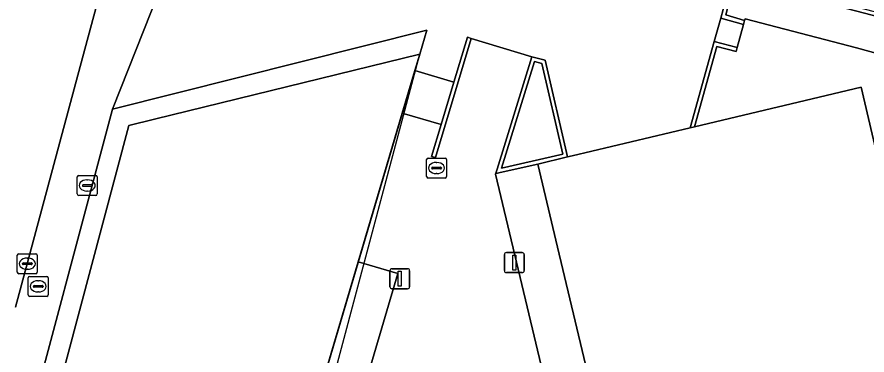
# Model space of a CAD drawing. Extents: x 160675 to 161153, y 383241 to 383714.
# Drawn here: x 160862.26 to 160904.77, y 383536.47 to 383553.38 of the extents above; entities that cross this region are included whole.
import ezdxf

# ---------------------------------------------------------------- set-up
doc = ezdxf.new("R2010")
doc.units = 0
for name, color, linetype in [('IMGEO_Fietspad_gesloten', 7, 'Continuous'), ('IMGEO_Groenvoorziening', 7, 'Continuous'), ('IMGEO_Kolk', 7, 'Continuous'), ('IMGEO_Lichtmast', 7, 'Continuous'), ('IMGEO_Muur', 7, 'Continuous'), ('IMGEO_Pand', 7, 'Continuous'), ('IMGEO_Pand_overbouw', 7, 'Continuous'), ('IMGEO_Rijbaan_lokaal_open', 7, 'Continuous'), ('IMGEO_Rioolput', 7, 'Continuous'), ('IMGEO_Terreindeel_open', 7, 'Continuous'), ('IMGEO_Voetpad_op_trap', 7, 'Continuous'), ('IMGEO_Voetpad_open', 7, 'Continuous')]:
    doc.layers.add(name, color=color, linetype=linetype)

msp = doc.modelspace()

# ---------------------------------------------------------------- linework, layer by layer
at = {"layer": 'IMGEO_Fietspad_gesloten'}
msp.add_arc((160881.804, 383467.296), 91.58, 65.85393, 75.70457, dxfattribs=at)
at = {"layer": 'IMGEO_Groenvoorziening'}
for points in [[(160898.183, 383555.263), (160897.705, 383553.477), (160898.647, 383553.196), (160898.676, 383553.288), (160904.25, 383551.83), (160905.399, 383551.525), (160909.301, 383550.316), (160910.13, 383546.802), (160913.753, 383547.673), (160913.116, 383550.287), (160912.969, 383550.889), (160912.211, 383551.165), (160909.597, 383552.11), (160905.791, 383553.265)], [(160882.404, 383551.516), (160882.765, 383552.718), (160867.046, 383548.766), (160862.229, 383530.692), (160857.402, 383512.924), (160858.445, 383512.624), (160866.56, 383543.07), (160867.863, 383547.958), (160869.136, 383548.269)], [(160888.513, 383551.051), (160888.145, 383551.145), (160886.5, 383545.823), (160889.565, 383546.512)]]:
    msp.add_lwpolyline(points, close=True, dxfattribs=at)
at = {"layer": 'IMGEO_Kolk'}
for p, q in [((160865.276, 383544.525), (160865.276, 383545.377)), ((160865.351, 383545.451), (160866.203, 383545.451)), ((160866.277, 383545.377), (160866.277, 383544.525)), ((160865.535, 383544.945), (160865.535, 383544.957)), ((160865.578, 383544.994), (160865.976, 383544.994)), ((160865.764, 383545.231), (160865.789, 383545.231)), ((160866.019, 383544.957), (160866.019, 383544.945)), ((160865.973, 383544.908), (160865.575, 383544.908)), ((160865.787, 383544.671), (160865.762, 383544.671)), ((160866.203, 383544.451), (160865.351, 383544.451)), ((160862.279, 383540.614), (160862.279, 383541.466)), ((160862.354, 383541.54), (160863.206, 383541.54)), ((160862.767, 383541.32), (160862.792, 383541.32)), ((160863.28, 383541.466), (160863.28, 383540.614)), ((160862.538, 383541.034), (160862.538, 383541.046)), ((160862.976, 383540.997), (160862.578, 383540.997)), ((160862.581, 383541.083), (160862.979, 383541.083)), ((160862.79, 383540.76), (160862.765, 383540.76)), ((160863.022, 383541.046), (160863.022, 383541.034)), ((160863.206, 383540.54), (160862.354, 383540.54)), ((160862.823, 383539.479), (160862.823, 383540.331)), ((160862.898, 383540.405), (160863.75, 383540.405)), ((160863.824, 383540.331), (160863.824, 383539.479)), ((160863.082, 383539.899), (160863.082, 383539.911)), ((160863.52, 383539.862), (160863.122, 383539.862)), ((160863.125, 383539.948), (160863.523, 383539.948)), ((160863.311, 383540.185), (160863.336, 383540.185)), ((160863.566, 383539.911), (160863.566, 383539.899)), ((160863.334, 383539.625), (160863.309, 383539.625)), ((160863.75, 383539.405), (160862.898, 383539.405))]:
    msp.add_line(p, q, dxfattribs=at)
for points in [[(160865.276, 383544.525), (160865.276, 383545.377)], [(160865.351, 383545.451), (160866.203, 383545.451)], [(160866.277, 383545.377), (160866.277, 383544.525)], [(160866.203, 383544.451), (160865.351, 383544.451)], [(160862.279, 383540.614), (160862.279, 383541.466)], [(160862.354, 383541.54), (160863.206, 383541.54)], [(160863.28, 383541.466), (160863.28, 383540.614)], [(160863.206, 383540.54), (160862.354, 383540.54)], [(160862.823, 383539.479), (160862.823, 383540.331)], [(160862.898, 383540.405), (160863.75, 383540.405)], [(160863.824, 383540.331), (160863.824, 383539.479)], [(160863.75, 383539.405), (160862.898, 383539.405)]]:
    msp.add_lwpolyline(points, dxfattribs=at)
for centre, radius, start, end in [((160865.353, 383545.375), 0.0765, 91.552, 178.448), ((160865.353, 383545.375), 0.0765, 91.552, 178.448), ((160866.201, 383545.375), 0.0765, 1.552, 88.448), ((160866.201, 383545.375), 0.0765, 1.552, 88.448), ((160865.575, 383544.954), 0.0403, 85.8775, 175.7526), ((160865.98, 383544.956), 0.0386, 1.7309, 96.639), ((160865.353, 383544.527), 0.0765, 181.552, 268.448), ((160865.353, 383544.527), 0.0765, 181.552, 268.448), ((160865.572, 383544.944), 0.0366, 178.938, 274.7102), ((160865.976, 383544.951), 0.043, 264.8664, 352.4533), ((160866.201, 383544.527), 0.0765, 271.552, 358.448), ((160866.201, 383544.527), 0.0765, 271.552, 358.448), ((160862.356, 383541.464), 0.0765, 91.552, 178.448), ((160862.356, 383541.464), 0.0765, 91.552, 178.448), ((160863.204, 383541.464), 0.0765, 1.552, 88.448), ((160863.204, 383541.464), 0.0765, 1.552, 88.448), ((160862.578, 383541.043), 0.0403, 85.8775, 175.7526), ((160862.575, 383541.033), 0.0366, 178.938, 274.7102), ((160862.979, 383541.04), 0.043, 264.8664, 352.4533), ((160862.983, 383541.045), 0.0386, 1.7309, 96.639), ((160862.356, 383540.616), 0.0765, 181.552, 268.448), ((160862.356, 383540.616), 0.0765, 181.552, 268.448), ((160862.9, 383540.329), 0.0765, 91.552, 178.448), ((160862.9, 383540.329), 0.0765, 91.552, 178.448), ((160863.204, 383540.616), 0.0765, 271.552, 358.448), ((160863.204, 383540.616), 0.0765, 271.552, 358.448), ((160863.748, 383540.329), 0.0765, 1.552, 88.448), ((160863.748, 383540.329), 0.0765, 1.552, 88.448), ((160863.122, 383539.908), 0.0403, 85.8775, 175.7526), ((160863.119, 383539.898), 0.0366, 178.938, 274.7102), ((160863.523, 383539.905), 0.043, 264.8664, 352.4533), ((160863.527, 383539.91), 0.0386, 1.7309, 96.639), ((160862.9, 383539.481), 0.0765, 181.552, 268.448), ((160862.9, 383539.481), 0.0765, 181.552, 268.448), ((160863.748, 383539.481), 0.0765, 271.552, 358.448), ((160863.748, 383539.481), 0.0765, 271.552, 358.448)]:
    msp.add_arc(centre, radius, start, end, dxfattribs=at)
for centre, major_axis, ratio, start_param, end_param in [((160865.763, 383544.951), (-0.387, 0.002), 0.722429, 4.712389, 7.853982), ((160865.788, 383544.951), (-0.39, 0.002), 0.717154, 1.570796, 4.712389), ((160862.766, 383541.04), (-0.387, 0.002), 0.722429, 4.712389, 7.853982), ((160862.791, 383541.04), (-0.39, 0.002), 0.717154, 1.570796, 4.712389), ((160863.31, 383539.905), (-0.387, 0.002), 0.722429, 4.712389, 7.853982), ((160863.335, 383539.905), (-0.39, 0.002), 0.717154, 1.570796, 4.712389)]:
    msp.add_ellipse(centre, major_axis=major_axis, ratio=ratio, start_param=start_param, end_param=end_param, dxfattribs=at)
at = {"layer": 'IMGEO_Lichtmast'}
for p, q in [((160886.736, 383541.592), (160887.526, 383541.592)), ((160887.526, 383541.592), (160886.736, 383541.592)), ((160886.636, 383540.692), (160886.636, 383541.492)), ((160886.636, 383541.492), (160886.636, 383540.692)), ((160887.626, 383541.492), (160887.626, 383540.692)), ((160887.626, 383540.692), (160887.626, 383541.492)), ((160881.01, 383540.788), (160881.8, 383540.788)), ((160881.8, 383540.788), (160881.01, 383540.788)), ((160880.91, 383539.888), (160880.91, 383540.688)), ((160880.91, 383540.688), (160880.91, 383539.888)), ((160881.9, 383540.688), (160881.9, 383539.888)), ((160881.9, 383539.888), (160881.9, 383540.688)), ((160887.526, 383540.592), (160886.736, 383540.592)), ((160886.736, 383540.592), (160887.526, 383540.592)), ((160881.8, 383539.788), (160881.01, 383539.788)), ((160881.01, 383539.788), (160881.8, 383539.788))]:
    msp.add_line(p, q, dxfattribs=at)
for points in [[(160887.056, 383541.467), (160887.206, 383541.467), (160887.206, 383540.717), (160887.056, 383540.717), (160887.056, 383541.467)], [(160881.33, 383540.663), (160881.48, 383540.663), (160881.48, 383539.913), (160881.33, 383539.913), (160881.33, 383540.663)]]:
    msp.add_lwpolyline(points, dxfattribs=at)
for centre, start, end in [((160886.736, 383541.492), 90, 180), ((160886.736, 383541.492), 90, 180), ((160887.526, 383541.492), 0, 90), ((160887.526, 383541.492), 360, 90), ((160881.01, 383540.688), 90, 180), ((160881.01, 383540.688), 90, 180), ((160881.8, 383540.688), 0, 90), ((160881.8, 383540.688), 360, 90), ((160886.736, 383540.692), 180, 270), ((160886.736, 383540.692), 180, 270), ((160887.526, 383540.692), 270, 0), ((160887.526, 383540.692), 270, 0), ((160881.01, 383539.888), 180, 270), ((160881.01, 383539.888), 180, 270), ((160881.8, 383539.888), 270, 0), ((160881.8, 383539.888), 270, 0)]:
    msp.add_arc(centre, 0.1, start, end, dxfattribs=at)
at = {"layer": 'IMGEO_Muur'}
for points in [[(160897.457, 383553.323), (160898.593, 383553.004), (160898.647, 383553.196), (160897.705, 383553.477), (160898.183, 383555.263), (160905.791, 383553.265), (160909.597, 383552.11), (160912.211, 383551.165), (160912.969, 383550.889), (160913.116, 383550.287), (160913.753, 383547.673), (160913.938, 383547.717), (160913.896, 383547.906), (160913.371, 383550.116), (160913.126, 383551.032), (160913.033, 383551.067), (160912.048, 383551.434), (160909.9, 383552.197), (160909.478, 383552.344), (160905.919, 383553.429), (160898.038, 383555.497)], [(160884.968, 383552.305), (160884.791, 383552.362), (160884.116, 383550.123), (160883.474, 383547.996), (160882.995, 383546.404), (160883.193, 383546.357)], [(160897.119, 383552.158), (160895.929, 383547.835), (160896.146, 383547.886), (160897.265, 383551.906), (160898.231, 383551.646), (160898.278, 383551.843)], [(160888.011, 383551.386), (160886.275, 383545.773), (160886.195, 383545.514), (160886.231, 383545.558), (160886.432, 383545.603), (160888.301, 383546.023), (160889.801, 383546.379), (160888.68, 383551.214)], [(160888.145, 383551.145), (160888.513, 383551.051), (160889.565, 383546.512), (160886.5, 383545.823)]]:
    msp.add_lwpolyline(points, close=True, dxfattribs=at)
at = {"layer": 'IMGEO_Pand'}
msp.add_lwpolyline([(160879.332, 383541.136), (160881.532, 383548.57), (160882.162, 383550.698), (160882.404, 383551.516), (160869.136, 383548.269), (160867.863, 383547.958), (160866.56, 383543.07), (160858.445, 383512.624), (160860.534, 383512.065), (160871.132, 383509.231), (160871.79, 383512.852), (160873.064, 383519.865), (160873.107, 383520.103)], close=True, dxfattribs=at)
msp.add_lwpolyline([(160905.215, 383546.74), (160904.484, 383549.867), (160896.146, 383547.886), (160895.929, 383547.835), (160895.926, 383547.834), (160890.032, 383546.434), (160889.801, 383546.379), (160888.301, 383546.023), (160889.292, 383541.869), (160897.386, 383507.933), (160905.085, 383509.775)], dxfattribs=at)
at = {"layer": 'IMGEO_Pand_overbouw'}
msp.add_lwpolyline([(160882.404, 383551.516), (160873.107, 383520.103), (160871.132, 383509.231)], close=True, dxfattribs=at)
at = {"layer": 'IMGEO_Rijbaan_lokaal_open'}
msp.add_lwpolyline([(160862.182, 383538.869), (160865.424, 383550.899), (160868.559, 383562.537), (160864.165, 383563.744), (160860.38, 383564.733), (160860.129, 383563.804), (160859.957, 383563.251), (160859.831, 383562.723), (160856.929, 383551.908)], dxfattribs=at)
at = {"layer": 'IMGEO_Rioolput'}
for p, q in [((160882.744, 383545.396), (160882.744, 383546.248)), ((160882.819, 383546.322), (160883.671, 383546.322)), ((160883.745, 383546.248), (160883.745, 383545.396)), ((160883.003, 383545.816), (160883.003, 383545.828)), ((160883.046, 383545.865), (160883.444, 383545.865)), ((160883.232, 383546.102), (160883.257, 383546.102)), ((160883.487, 383545.828), (160883.487, 383545.816)), ((160883.441, 383545.779), (160883.043, 383545.779)), ((160883.255, 383545.542), (160883.23, 383545.542)), ((160883.671, 383545.322), (160882.819, 383545.322))]:
    msp.add_line(p, q, dxfattribs=at)
for points in [[(160882.744, 383545.396), (160882.744, 383546.248)], [(160882.819, 383546.322), (160883.671, 383546.322)], [(160883.745, 383546.248), (160883.745, 383545.396)], [(160883.671, 383545.322), (160882.819, 383545.322)]]:
    msp.add_lwpolyline(points, dxfattribs=at)
for centre, radius, start, end in [((160882.821, 383546.246), 0.0765, 91.552, 178.448), ((160882.821, 383546.246), 0.0765, 91.552, 178.448), ((160883.669, 383546.246), 0.0765, 1.552, 88.448), ((160883.669, 383546.246), 0.0765, 1.552, 88.448), ((160883.043, 383545.825), 0.0403, 85.8775, 175.7526), ((160883.04, 383545.815), 0.0366, 178.938, 274.7102), ((160883.444, 383545.822), 0.043, 264.8664, 352.4533), ((160883.448, 383545.827), 0.0386, 1.7309, 96.639), ((160882.821, 383545.398), 0.0765, 181.552, 268.448), ((160882.821, 383545.398), 0.0765, 181.552, 268.448), ((160883.669, 383545.398), 0.0765, 271.552, 358.448), ((160883.669, 383545.398), 0.0765, 271.552, 358.448)]:
    msp.add_arc(centre, radius, start, end, dxfattribs=at)
for centre, major_axis, ratio, start_param, end_param in [((160883.231, 383545.822), (-0.387, 0.002), 0.722429, 4.712389, 7.853982), ((160883.256, 383545.822), (-0.39, 0.002), 0.717154, 1.570796, 4.712389)]:
    msp.add_ellipse(centre, major_axis=major_axis, ratio=ratio, start_param=start_param, end_param=end_param, dxfattribs=at)
at = {"layer": 'IMGEO_Terreindeel_open'}
for points in [[(160889.292, 383541.869), (160888.301, 383546.023), (160886.432, 383545.603), (160886.231, 383545.558), (160886.195, 383545.514), (160890.493, 383527.494), (160895.279, 383507.435), (160897.386, 383507.933)], [(160879.332, 383541.136), (160873.107, 383520.103), (160873.064, 383519.865), (160875.055, 383519.322), (160881.31, 383540.557)]]:
    msp.add_lwpolyline(points, close=True, dxfattribs=at)
at = {"layer": 'IMGEO_Voetpad_op_trap'}
for points in [[(160898.593, 383553.004), (160897.457, 383553.323), (160897.119, 383552.158), (160898.278, 383551.843)], [(160884.116, 383550.123), (160882.162, 383550.698), (160881.532, 383548.57), (160883.474, 383547.996)]]:
    msp.add_lwpolyline(points, close=True, dxfattribs=at)
at = {"layer": 'IMGEO_Voetpad_open'}
for points in [[(160871.287, 383559.494), (160871.974, 383562.641), (160868.559, 383562.537), (160865.424, 383550.899), (160862.182, 383538.869)], [(160861.525, 383537.121), (160855.717, 383527.187), (160854.143, 383524.612), (160853.325, 383523.422), (160853.08, 383523.019), (160852.899, 383522.475), (160851.327, 383517.544), (160850.446, 383514.813), (160850.389, 383514.634), (160857.402, 383512.924), (160862.229, 383530.692), (160867.046, 383548.766), (160871.287, 383559.494)], [(160905.085, 383509.775), (160897.386, 383507.933), (160895.279, 383507.435), (160890.493, 383527.494), (160886.195, 383545.514), (160886.275, 383545.773), (160888.011, 383551.386), (160884.968, 383552.305), (160883.193, 383546.357), (160882.995, 383546.404), (160883.474, 383547.996), (160881.532, 383548.57), (160879.332, 383541.136), (160881.31, 383540.557), (160875.055, 383519.322), (160873.064, 383519.865), (160871.79, 383512.852), (160873.758, 383512.376), (160873.089, 383508.73), (160871.132, 383509.231), (160860.534, 383512.065)]]:
    msp.add_lwpolyline(points, dxfattribs=at)
for points in [[(160898.038, 383555.497), (160891.519, 383557.192), (160891.007, 383554.995), (160871.287, 383559.494), (160867.046, 383548.766), (160882.765, 383552.718), (160882.404, 383551.516), (160882.162, 383550.698), (160884.116, 383550.123), (160884.791, 383552.362), (160884.968, 383552.305), (160888.011, 383551.386), (160888.68, 383551.214), (160889.801, 383546.379), (160890.032, 383546.434), (160895.926, 383547.834), (160895.929, 383547.835), (160897.119, 383552.158), (160897.457, 383553.323)], [(160898.647, 383553.196), (160898.593, 383553.004), (160898.278, 383551.843), (160898.231, 383551.646), (160897.265, 383551.906), (160896.146, 383547.886), (160904.484, 383549.867), (160905.215, 383546.74), (160905.464, 383545.682), (160910.13, 383546.802), (160909.301, 383550.316), (160905.399, 383551.525), (160904.25, 383551.83), (160898.676, 383553.288)]]:
    msp.add_lwpolyline(points, close=True, dxfattribs=at)
msp.add_arc((160881.804, 383467.296), 91.58, 65.85393, 75.70457, dxfattribs=at)

doc.saveas('drawing.dxf')
